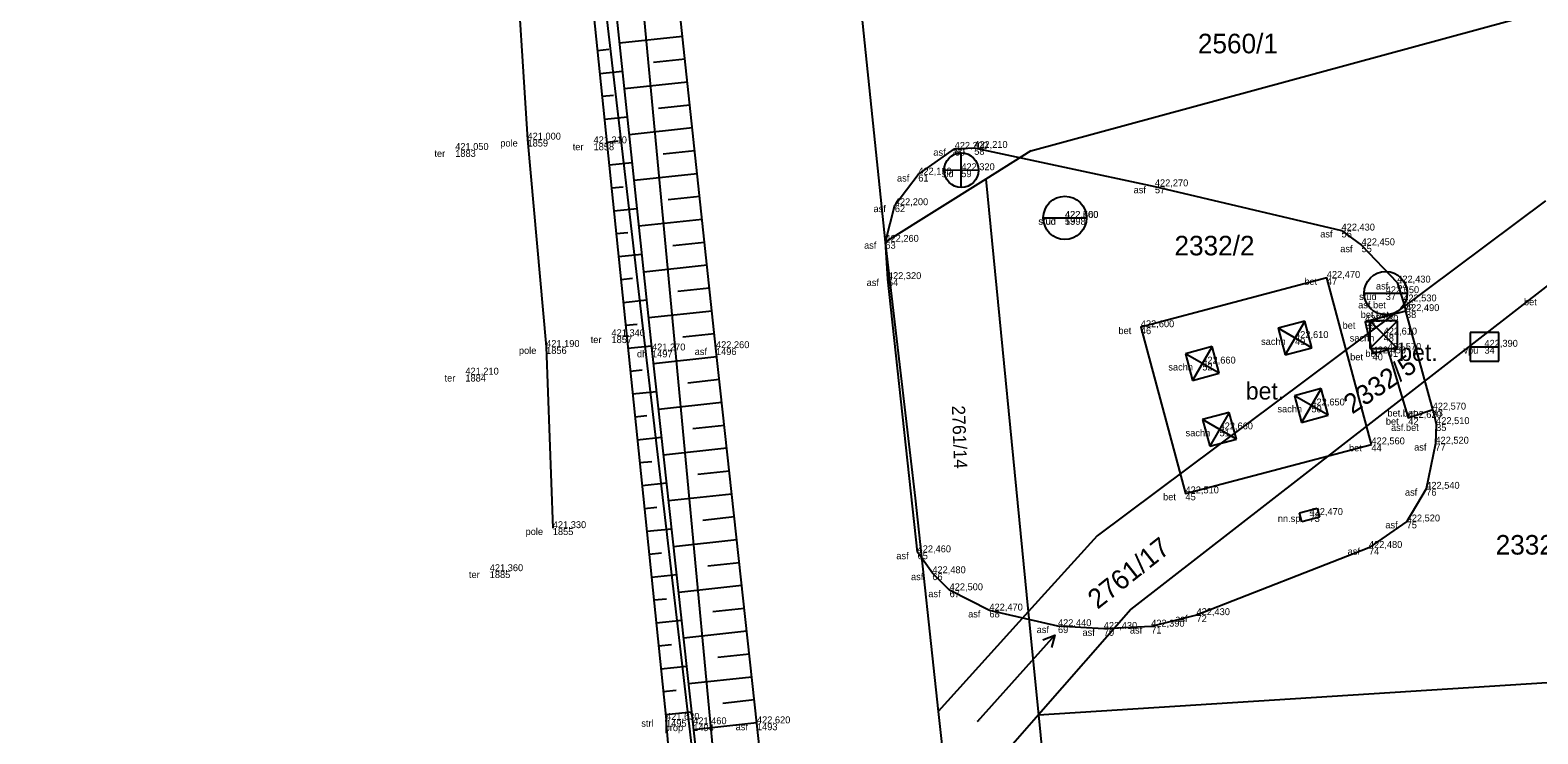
# Model space of a CAD drawing. Extents: x -747792 to -745414, y -1093712 to -1091463.
# Drawn here: x -746679 to -746613.5, y -1092662.6 to -1092632.1 of the extents above; entities that cross this region are included whole.
import ezdxf

# ---------------------------------------------------------------- set-up
doc = ezdxf.new("R2010")
doc.units = 0
for name, color, linetype in [('Doplňkové značky', 7, 'Continuous'), ('Hladina', 7, 'Continuous'), ('Koleje_dopravní prvky', 7, 'Continuous'), ('Nivelační značky_hrany', 7, 'Continuous'), ('Názvy obcí_ulic', 7, 'Continuous'), ('Pracovní_bod JDTM STC_VC - výška', 7, 'Continuous'), ('Pracovní_bod PPBP', 7, 'Continuous'), ('Pracovní_bod ZPBP - číslo', 7, 'Continuous'), ('Rozhraní ploch', 7, 'Continuous'), ('Stromy_porost', 7, 'Continuous'), ('Výškopis', 7, 'Continuous'), ('Čísla popisná_parcelní', 7, 'Continuous')]:
    doc.layers.add(name, color=color, linetype=linetype)

msp = doc.modelspace()

# ---------------------------------------------------------------- linework, layer by layer
at = {"layer": 'Doplňkové značky'}
for points in [[(-746634.509, -1092658.342), (-746635.51, -1092659.46)], [(-746635.029, -1092658.548), (-746634.509, -1092658.342), (-746634.657, -1092658.882)], [(-746637.87, -1092662.09), (-746635.51, -1092659.46)]]:
    msp.add_lwpolyline(points, dxfattribs=at)
at = {"layer": 'Hladina'}
for p, q in [((-746660.56, -1092637.26), (-746660.56, -1092637.26)), ((-746657.42, -1092636.81), (-746657.42, -1092636.81)), ((-746654.55, -1092636.97), (-746654.55, -1092636.97)), ((-746638.86, -1092637.21), (-746638.86, -1092637.21)), ((-746638.01, -1092637.17), (-746638.01, -1092637.17)), ((-746640.44, -1092638.33), (-746640.44, -1092638.33)), ((-746638.57, -1092638.14), (-746638.57, -1092638.14)), ((-746630.16, -1092638.84), (-746630.16, -1092638.84)), ((-746641.46, -1092639.66), (-746641.46, -1092639.66)), ((-746634.07, -1092640.21), (-746634.07, -1092640.21)), ((-746634.06, -1092640.21), (-746634.06, -1092640.21)), ((-746641.87, -1092641.25), (-746641.87, -1092641.25)), ((-746622.05, -1092640.76), (-746622.05, -1092640.76)), ((-746621.18, -1092641.4), (-746621.18, -1092641.4)), ((-746641.76, -1092642.87), (-746641.76, -1092642.87)), ((-746622.69, -1092642.82), (-746622.69, -1092642.82)), ((-746619.63, -1092643.02), (-746619.63, -1092643.02)), ((-746620.13, -1092643.48), (-746620.13, -1092643.48)), ((-746619.37, -1092643.84), (-746619.37, -1092643.84)), ((-746619.25, -1092644.26), (-746619.25, -1092644.26)), ((-746630.77, -1092644.96), (-746630.77, -1092644.96)), ((-746621.03, -1092644.73), (-746621.03, -1092644.73)), ((-746656.61, -1092645.82), (-746656.61, -1092645.82)), ((-746653.77, -1092645.35), (-746653.77, -1092645.35)), ((-746624.07, -1092645.43), (-746624.07, -1092645.43)), ((-746620.22, -1092645.28), (-746620.22, -1092645.28)), ((-746615.84, -1092645.81), (-746615.84, -1092645.81)), ((-746652.01, -1092645.97), (-746652.01, -1092645.97)), ((-746649.23, -1092645.87), (-746649.23, -1092645.87)), ((-746620.7, -1092646.1), (-746620.7, -1092646.1)), ((-746620.04, -1092645.95), (-746620.04, -1092645.95)), ((-746660.12, -1092647.02), (-746660.12, -1092647.02)), ((-746628.1, -1092646.54), (-746628.1, -1092646.54)), ((-746623.36, -1092648.36), (-746623.36, -1092648.36)), ((-746619.15, -1092648.9), (-746619.15, -1092648.9)), ((-746618.09, -1092648.54), (-746618.09, -1092648.54)), ((-746627.35, -1092649.4), (-746627.35, -1092649.4)), ((-746617.94, -1092649.17), (-746617.94, -1092649.17)), ((-746620.75, -1092650.05), (-746620.75, -1092650.05)), ((-746617.97, -1092650.02), (-746617.97, -1092650.02)), ((-746628.83, -1092652.18), (-746628.83, -1092652.18)), ((-746618.37, -1092651.98), (-746618.37, -1092651.98)), ((-746656.32, -1092653.69), (-746656.32, -1092653.69)), ((-746623.44, -1092653.12), (-746623.44, -1092653.12)), ((-746619.22, -1092653.4), (-746619.22, -1092653.4)), ((-746640.47, -1092654.74), (-746640.47, -1092654.74)), ((-746620.86, -1092654.55), (-746620.86, -1092654.55)), ((-746659.06, -1092655.56), (-746659.06, -1092655.56)), ((-746639.83, -1092655.65), (-746639.83, -1092655.65)), ((-746639.08, -1092656.39), (-746639.08, -1092656.39)), ((-746637.35, -1092657.27), (-746637.35, -1092657.27)), ((-746628.35, -1092657.47), (-746628.35, -1092657.47)), ((-746634.37, -1092657.95), (-746634.37, -1092657.95)), ((-746632.38, -1092658.07), (-746632.38, -1092658.07)), ((-746630.32, -1092657.97), (-746630.32, -1092657.97)), ((-746651.4, -1092662.02), (-746651.4, -1092662.02)), ((-746650.22, -1092662.21), (-746650.22, -1092662.21)), ((-746647.45, -1092662.17), (-746647.45, -1092662.17))]:
    msp.add_line(p, q, dxfattribs=at)
at = {"layer": 'Nivelační značky_hrany'}
for points in [[(-746640.293, -1092727.76), (-746642.73, -1092706.84), (-746645.07, -1092684.23), (-746647.45, -1092662.17), (-746649.23, -1092645.87), (-746651.64, -1092623.4), (-746654, -1092600.5), (-746655.65, -1092585.38), (-746656.67, -1092576.42), (-746659.12, -1092561.65), (-746661.88, -1092550.86), (-746667.11, -1092535.97), (-746671.93, -1092526), (-746677.329, -1092516.06)], [(-746618.09, -1092648.54), (-746617.94, -1092649.17), (-746617.97, -1092650.02), (-746618.37, -1092651.98), (-746619.22, -1092653.4), (-746620.86, -1092654.55), (-746628.35, -1092657.47), (-746630.32, -1092657.97), (-746632.38, -1092658.07), (-746634.37, -1092657.95), (-746637.35, -1092657.27), (-746639.08, -1092656.39), (-746639.83, -1092655.65), (-746640.47, -1092654.74), (-746641.76, -1092642.87), (-746641.87, -1092641.25), (-746641.46, -1092639.66), (-746640.44, -1092638.33), (-746638.86, -1092637.21), (-746638.01, -1092637.17), (-746630.16, -1092638.84), (-746622.05, -1092640.76), (-746621.18, -1092641.4), (-746619.63, -1092643.02), (-746619.37, -1092643.84), (-746619.25, -1092644.26)], [(-746620.75, -1092650.05), (-746622.69, -1092642.82), (-746630.77, -1092644.96), (-746628.83, -1092652.18), (-746620.75, -1092650.05)], [(-746619.25, -1092644.26), (-746621.03, -1092644.73), (-746620.7, -1092646.1), (-746620.04, -1092645.95), (-746619.15, -1092648.9), (-746618.09, -1092648.54)], [(-746618.09, -1092648.54), (-746619.25, -1092644.26)]]:
    msp.add_lwpolyline(points, dxfattribs=at)
at = {"layer": 'Názvy obcí_ulic'}
for p, q in [((-746635.008, -1092640.21), (-746633.133, -1092640.21)), ((-746621.068, -1092643.48), (-746619.193, -1092643.48))]:
    msp.add_line(p, q, dxfattribs=at)
for centre in [(-746634.07, -1092640.21), (-746620.13, -1092643.48)]:
    msp.add_circle(centre, 0.938, dxfattribs=at)
at = {"layer": 'Pracovní_bod JDTM STC_VC - výška'}
for points in [[(-746666.44, -1092549), (-746665.36, -1092551.34), (-746663.2, -1092562.01), (-746660.43, -1092576.24), (-746658.93, -1092586.95), (-746657.16, -1092600.72), (-746656.07, -1092616.52), (-746651.4, -1092662.02)], [(-746674.66, -1092582.99), (-746671.02, -1092583.16), (-746667.94, -1092585.04), (-746665.15, -1092589.51), (-746662.1, -1092597.27), (-746660.99, -1092604.7), (-746660.18, -1092611.65), (-746659.07, -1092619.55), (-746657.98, -1092627.96), (-746657.42, -1092636.81), (-746656.61, -1092645.82), (-746656.32, -1092653.69)]]:
    msp.add_lwpolyline(points, dxfattribs=at)
at = {"layer": 'Pracovní_bod PPBP'}
for points in [[(-746643.03, -1092728.31), (-746645.35, -1092706.55), (-746647.64, -1092685.53), (-746650.22, -1092662.21), (-746652.01, -1092645.97), (-746654.41, -1092623.21), (-746657.16, -1092600.72), (-746657.52, -1092586.28), (-746659.03, -1092575.98), (-746661.36, -1092561.58), (-746663.99, -1092551.17), (-746668.72, -1092536.82), (-746673.6, -1092526.76), (-746679.03, -1092516.89)], [(-746650.683, -1092632.325), (-746653.418, -1092632.619)], [(-746654.385, -1092632.938), (-746653.89, -1092632.887)], [(-746650.576, -1092633.319), (-746651.945, -1092633.466)], [(-746654.283, -1092633.932), (-746653.29, -1092633.831)], [(-746650.469, -1092634.314), (-746653.208, -1092634.608)], [(-746654.181, -1092634.927), (-746653.683, -1092634.876)], [(-746650.363, -1092635.308), (-746651.733, -1092635.455)], [(-746654.079, -1092635.922), (-746653.08, -1092635.819)], [(-746650.256, -1092636.302), (-746652.998, -1092636.596)], [(-746653.977, -1092636.917), (-746653.476, -1092636.865)], [(-746650.15, -1092637.297), (-746651.522, -1092637.444)], [(-746653.874, -1092637.912), (-746652.871, -1092637.808)], [(-746650.043, -1092638.291), (-746652.789, -1092638.585)], [(-746653.772, -1092638.906), (-746653.269, -1092638.855)], [(-746649.936, -1092639.285), (-746651.31, -1092639.433)], [(-746653.67, -1092639.901), (-746652.661, -1092639.797)], [(-746649.83, -1092640.28), (-746652.579, -1092640.574)], [(-746653.568, -1092640.896), (-746653.062, -1092640.844)], [(-746653.466, -1092641.891), (-746652.451, -1092641.786)], [(-746649.723, -1092641.274), (-746651.099, -1092641.421)], [(-746649.616, -1092642.268), (-746652.369, -1092642.563)], [(-746653.364, -1092642.885), (-746652.855, -1092642.833)], [(-746653.262, -1092643.88), (-746652.241, -1092643.775)], [(-746649.51, -1092643.262), (-746650.887, -1092643.41)], [(-746649.403, -1092644.257), (-746652.159, -1092644.552)], [(-746653.16, -1092644.875), (-746652.648, -1092644.822)], [(-746653.058, -1092645.87), (-746652.032, -1092645.764)], [(-746649.296, -1092645.251), (-746650.676, -1092645.399)], [(-746649.189, -1092646.245), (-746651.946, -1092646.546)], [(-746652.956, -1092646.864), (-746652.439, -1092646.811)], [(-746652.853, -1092647.859), (-746651.814, -1092647.753)], [(-746649.08, -1092647.239), (-746650.459, -1092647.39)], [(-746648.972, -1092648.233), (-746651.727, -1092648.534)], [(-746652.751, -1092648.854), (-746652.228, -1092648.8)], [(-746652.649, -1092649.849), (-746651.594, -1092649.741)], [(-746648.863, -1092649.228), (-746650.241, -1092649.378)], [(-746648.755, -1092650.222), (-746651.508, -1092650.522)], [(-746652.547, -1092650.844), (-746652.016, -1092650.789)], [(-746652.445, -1092651.838), (-746651.375, -1092651.729)], [(-746648.646, -1092651.216), (-746650.022, -1092651.366)], [(-746648.538, -1092652.21), (-746651.289, -1092652.51)], [(-746652.343, -1092652.833), (-746651.804, -1092652.778)], [(-746648.429, -1092653.204), (-746649.804, -1092653.354)], [(-746652.241, -1092653.828), (-746651.156, -1092653.717)], [(-746648.321, -1092654.198), (-746651.07, -1092654.498)], [(-746652.139, -1092654.823), (-746651.593, -1092654.767)], [(-746648.212, -1092655.192), (-746649.586, -1092655.342)], [(-746652.037, -1092655.817), (-746650.937, -1092655.705)], [(-746648.103, -1092656.186), (-746650.851, -1092656.486)], [(-746651.935, -1092656.812), (-746651.381, -1092656.755)], [(-746647.995, -1092657.18), (-746649.368, -1092657.33)], [(-746651.832, -1092657.807), (-746650.718, -1092657.693)], [(-746647.886, -1092658.174), (-746650.632, -1092658.474)], [(-746651.73, -1092658.802), (-746651.169, -1092658.744)], [(-746647.778, -1092659.168), (-746649.15, -1092659.318)], [(-746651.628, -1092659.797), (-746650.499, -1092659.681)], [(-746647.669, -1092660.163), (-746650.413, -1092660.462)], [(-746651.526, -1092660.791), (-746650.958, -1092660.733)], [(-746647.561, -1092661.157), (-746648.932, -1092661.306)], [(-746651.424, -1092661.786), (-746650.28, -1092661.669)], [(-746643.95, -1092728.54), (-746647.21, -1092706.78), (-746649.33, -1092686.28), (-746651.4, -1092662.02)], [(-746647.452, -1092662.151), (-746650.193, -1092662.45)]]:
    msp.add_lwpolyline(points, dxfattribs=at)
at = {"layer": 'Stromy_porost'}
for points in [[(-746655.04, -1092602.92), (-746645.62, -1092703.3)], [(-746657.21, -1092603.89), (-746645.62, -1092703.3)], [(-746635.55, -1092637.3), (-746607.79, -1092629.73)], [(-746642.98, -1092630.63), (-746641.88, -1092641.26)], [(-746635.55, -1092637.3), (-746637.51, -1092638.53)], [(-746637.51, -1092638.53), (-746641.88, -1092641.26)], [(-746637.51, -1092638.53), (-746635.66, -1092657.32)], [(-746613.19, -1092639.47), (-746632.67, -1092654.02)], [(-746641.88, -1092641.26), (-746640.57, -1092652.39)], [(-746631.2, -1092657.22), (-746609.93, -1092640.7)], [(-746640.57, -1092652.39), (-746639.57, -1092661.65)], [(-746632.67, -1092654.02), (-746635.66, -1092657.32)], [(-746635.66, -1092657.32), (-746639.57, -1092661.65)], [(-746635.66, -1092657.32), (-746635.22, -1092661.8)], [(-746631.2, -1092657.22), (-746635.22, -1092661.8)], [(-746635.22, -1092661.8), (-746589.19, -1092658.88)], [(-746639.57, -1092661.65), (-746639.07, -1092666.2)], [(-746635.22, -1092661.8), (-746639.07, -1092666.2)], [(-746635.22, -1092661.8), (-746629.94, -1092715.37)]]:
    msp.add_lwpolyline(points, dxfattribs=at)
at = {"layer": 'Čísla popisná_parcelní'}
for p, q in [((-746638.571, -1092638.888), (-746638.57, -1092637.393)), ((-746637.818, -1092638.146), (-746639.318, -1092638.141)), ((-746623.646, -1092644.695), (-746624.805, -1092645.006)), ((-746623.335, -1092645.854), (-746624.805, -1092645.006)), ((-746624.805, -1092645.006), (-746624.494, -1092646.165)), ((-746623.646, -1092644.695), (-746624.494, -1092646.165)), ((-746623.335, -1092645.854), (-746623.646, -1092644.695)), ((-746620.82, -1092644.68), (-746619.62, -1092645.88)), ((-746619.62, -1092644.68), (-746620.82, -1092645.88)), ((-746619.62, -1092644.68), (-746620.82, -1092644.68)), ((-746620.82, -1092644.68), (-746620.82, -1092645.88)), ((-746619.62, -1092645.88), (-746619.62, -1092644.68)), ((-746615.214, -1092645.183), (-746616.466, -1092645.183)), ((-746616.466, -1092645.183), (-746616.466, -1092646.437)), ((-746615.214, -1092646.437), (-746615.214, -1092645.183)), ((-746627.676, -1092645.805), (-746628.835, -1092646.116)), ((-746627.676, -1092645.805), (-746628.524, -1092647.275)), ((-746627.365, -1092646.964), (-746627.676, -1092645.805)), ((-746616.466, -1092645.809), (-746615.216, -1092645.809)), ((-746627.365, -1092646.964), (-746628.835, -1092646.116)), ((-746628.835, -1092646.116), (-746628.524, -1092647.275)), ((-746624.494, -1092646.165), (-746623.335, -1092645.854)), ((-746620.82, -1092645.88), (-746619.62, -1092645.88)), ((-746616.466, -1092646.437), (-746615.214, -1092646.437)), ((-746628.524, -1092647.275), (-746627.365, -1092646.964)), ((-746622.936, -1092647.625), (-746624.095, -1092647.936)), ((-746622.936, -1092647.625), (-746623.784, -1092649.095)), ((-746622.625, -1092648.784), (-746622.936, -1092647.625)), ((-746622.625, -1092648.784), (-746624.095, -1092647.936)), ((-746624.095, -1092647.936), (-746623.784, -1092649.095)), ((-746626.926, -1092648.665), (-746628.085, -1092648.976)), ((-746626.615, -1092649.824), (-746628.085, -1092648.976)), ((-746628.085, -1092648.976), (-746627.774, -1092650.135)), ((-746626.926, -1092648.665), (-746627.774, -1092650.135)), ((-746626.615, -1092649.824), (-746626.926, -1092648.665)), ((-746623.784, -1092649.095), (-746622.625, -1092648.784)), ((-746627.774, -1092650.135), (-746626.615, -1092649.824)), ((-746623.871, -1092653.03), (-746623.109, -1092652.829)), ((-746623.771, -1092653.411), (-746623.871, -1092653.03)), ((-746623.109, -1092652.829), (-746623.009, -1092653.21)), ((-746623.009, -1092653.21), (-746623.771, -1092653.411))]:
    msp.add_line(p, q, dxfattribs=at)
msp.add_circle((-746638.57, -1092638.14), 0.75, dxfattribs=at)

# ---------------------------------------------------------------- texts
at = {"layer": 'Doplňkové značky'}
msp.add_text('2761/17', height=0.85, rotation=38.33088, dxfattribs=at).set_placement((-746632.65, -1092657.24))
at = {"layer": 'Koleje_dopravní prvky'}
for s, height, p in [('2560/1', 0.85, (-746628.291, -1092633.06)), ('2332/2', 0.85, (-746629.309, -1092641.84)), ('2332/6', 0.85, (-746615.352, -1092654.84)), ('2761/17', 0.05, (-746637.991, -1092662.09))]:
    msp.add_text(s, height=height, dxfattribs=at).set_placement(p)
for s, height, rotation, p in [('2332/5', 0.85, 34.20558, (-746621.587, -1092648.762)), ('2761/14', 0.57, 272.15495, (-746638.982, -1092648.37))]:
    msp.add_text(s, height=height, rotation=rotation, dxfattribs=at).set_placement(p)
at = {"layer": 'Pracovní_bod ZPBP - číslo'}
for p in [(-746619.543, -1092646.426), (-746626.211, -1092648.102)]:
    msp.add_text('bet.', height=0.75, rotation=0.0053, dxfattribs=at).set_placement(p)
at = {"layer": 'Rozhraní ploch'}
for s, p in [(' ter', (-746661.576, -1092637.56)), ('1883', (-746660.56, -1092637.56)), (' pole', (-746658.714, -1092637.11)), ('1859', (-746657.42, -1092637.11)), (' ter', (-746655.566, -1092637.27)), ('1858', (-746654.55, -1092637.27)), (' asf', (-746639.897, -1092637.51)), (' asf', (-746639.047, -1092637.47)), ('60', (-746638.86, -1092637.51)), ('58', (-746638.01, -1092637.47)), (' asf', (-746641.477, -1092638.63)), ('61', (-746640.44, -1092638.63)), (' sld', (-746639.531, -1092638.44)), ('59', (-746638.57, -1092638.44)), (' asf', (-746631.197, -1092639.14)), ('57', (-746630.16, -1092639.14)), (' asf', (-746642.497, -1092639.96)), ('62', (-746641.46, -1092639.96)), (' stud', (-746635.336, -1092640.51)), (' stud', (-746635.326, -1092640.51)), ('53', (-746634.07, -1092640.51)), ('1998', (-746634.06, -1092640.51)), (' asf', (-746642.907, -1092641.55)), ('63', (-746641.87, -1092641.55)), (' asf', (-746623.087, -1092641.06)), ('56', (-746622.05, -1092641.06)), (' asf', (-746622.217, -1092641.7)), ('55', (-746621.18, -1092641.7)), (' asf', (-746642.797, -1092643.17)), ('64', (-746641.76, -1092643.17)), (' bet', (-746623.776, -1092643.12)), ('47', (-746622.69, -1092643.12)), (' asf', (-746620.667, -1092643.32)), ('54', (-746619.63, -1092643.32)), (' asf.bet', (-746621.439, -1092644.14)), (' stud', (-746621.396, -1092643.78)), ('37', (-746620.13, -1092643.78)), ('36', (-746619.37, -1092644.14)), (' bet', (-746614.236, -1092644.01)), (' bet.bet', (-746621.328, -1092644.56)), ('38', (-746619.25, -1092644.56)), (' bet', (-746631.856, -1092645.26)), ('46', (-746630.77, -1092645.26)), (' bet', (-746622.116, -1092645.03)), ('39', (-746621.03, -1092645.03)), (' pole', (-746657.904, -1092646.12)), ('1856', (-746656.61, -1092646.12)), (' ter', (-746654.786, -1092645.65)), ('1857', (-746653.77, -1092645.65)), (' sachh', (-746625.657, -1092645.73)), ('49', (-746624.07, -1092645.73)), (' sachh', (-746621.807, -1092645.58)), ('48', (-746620.22, -1092645.58)), ('34', (-746615.84, -1092646.11)), (' dh', (-746652.775, -1092646.27)), ('1497', (-746652.01, -1092646.27)), (' asf', (-746650.267, -1092646.17)), ('1496', (-746649.23, -1092646.17)), (' bet', (-746621.786, -1092646.4)), (' bet', (-746621.126, -1092646.25)), ('40', (-746620.7, -1092646.4)), ('41', (-746620.04, -1092646.25)), (' vpu', (-746616.863, -1092646.11)), (' ter', (-746661.136, -1092647.32)), ('1884', (-746660.12, -1092647.32)), (' sachh', (-746629.687, -1092646.84)), ('52', (-746628.1, -1092646.84)), (' sachh', (-746624.947, -1092648.66)), ('50', (-746623.36, -1092648.66)), (' bet', (-746620.236, -1092649.2)), (' bet.bet', (-746620.168, -1092648.84)), ('42', (-746619.15, -1092649.2)), ('43', (-746618.09, -1092648.84)), (' sachh', (-746628.937, -1092649.7)), ('51', (-746627.35, -1092649.7)), (' asf.bet', (-746620.009, -1092649.47)), ('35', (-746617.94, -1092649.47)), (' bet', (-746621.836, -1092650.35)), ('44', (-746620.75, -1092650.35)), (' asf', (-746619.007, -1092650.32)), ('77', (-746617.97, -1092650.32)), (' bet', (-746629.916, -1092652.48)), ('45', (-746628.83, -1092652.48)), (' asf', (-746619.407, -1092652.28)), ('76', (-746618.37, -1092652.28)), (' pole', (-746657.614, -1092653.99)), ('1855', (-746656.32, -1092653.99)), (' nn.sp', (-746624.93, -1092653.42)), ('73', (-746623.44, -1092653.42)), (' asf', (-746620.257, -1092653.7)), ('75', (-746619.22, -1092653.7)), (' asf', (-746641.507, -1092655.04)), ('65', (-746640.47, -1092655.04)), (' asf', (-746621.897, -1092654.85)), ('74', (-746620.86, -1092654.85)), (' ter', (-746660.076, -1092655.86)), ('1885', (-746659.06, -1092655.86)), (' asf', (-746640.867, -1092655.95)), ('66', (-746639.83, -1092655.95)), (' asf', (-746640.117, -1092656.69)), ('67', (-746639.08, -1092656.69)), (' asf', (-746638.387, -1092657.57)), ('68', (-746637.35, -1092657.57)), (' asf', (-746629.387, -1092657.77)), ('72', (-746628.35, -1092657.77)), (' asf', (-746635.407, -1092658.25)), ('69', (-746634.37, -1092658.25)), (' asf', (-746633.417, -1092658.37)), ('70', (-746632.38, -1092658.37)), (' asf', (-746631.357, -1092658.27)), ('71', (-746630.32, -1092658.27)), (' strl', (-746652.586, -1092662.32)), ('1495', (-746651.4, -1092662.32)), ('1494', (-746650.22, -1092662.51)), (' asf', (-746648.487, -1092662.47)), ('1493', (-746647.45, -1092662.47)), (' prop', (-746651.571, -1092662.51))]:
    msp.add_text(s, height=0.3, dxfattribs=at).set_placement(p)
at = {"layer": 'Výškopis'}
for s, p in [('421,000', (-746657.42, -1092636.81)), ('421,210', (-746654.55, -1092636.97)), ('421,050', (-746660.56, -1092637.26)), ('422,200', (-746638.86, -1092637.21)), ('422,210', (-746638.01, -1092637.17)), ('422,320', (-746638.57, -1092638.14)), ('422,190', (-746640.44, -1092638.33)), ('422,270', (-746630.16, -1092638.84)), ('422,200', (-746641.46, -1092639.66)), ('422,500', (-746634.07, -1092640.21)), ('422,460', (-746634.06, -1092640.21)), ('422,430', (-746622.05, -1092640.76)), ('422,260', (-746641.87, -1092641.25)), ('422,450', (-746621.18, -1092641.4)), ('422,320', (-746641.76, -1092642.87)), ('422,470', (-746622.69, -1092642.82)), ('422,650', (-746620.13, -1092643.48)), ('422,430', (-746619.63, -1092643.02)), ('422,530', (-746619.37, -1092643.84)), ('422,430', (-746621.03, -1092644.73)), ('422,490', (-746619.25, -1092644.26)), ('421,340', (-746653.77, -1092645.35)), ('422,600', (-746630.77, -1092644.96)), ('422,610', (-746624.07, -1092645.43)), ('422,610', (-746620.22, -1092645.28)), ('421,190', (-746656.61, -1092645.82)), ('421,270', (-746652.01, -1092645.97)), ('422,260', (-746649.23, -1092645.87)), ('422,450', (-746620.7, -1092646.1)), ('422,570', (-746620.04, -1092645.95)), ('422,390', (-746615.84, -1092645.81)), ('422,660', (-746628.1, -1092646.54)), ('421,210', (-746660.12, -1092647.02)), ('422,650', (-746623.36, -1092648.36)), ('422,570', (-746618.09, -1092648.54)), ('422,660', (-746627.35, -1092649.4)), ('422,620', (-746619.15, -1092648.9)), ('422,510', (-746617.94, -1092649.17)), ('422,560', (-746620.75, -1092650.05)), ('422,520', (-746617.97, -1092650.02)), ('422,540', (-746618.37, -1092651.98)), ('422,510', (-746628.83, -1092652.18)), ('422,470', (-746623.44, -1092653.12)), ('421,330', (-746656.32, -1092653.69)), ('422,520', (-746619.22, -1092653.4)), ('422,480', (-746620.86, -1092654.55)), ('422,460', (-746640.47, -1092654.74)), ('421,360', (-746659.06, -1092655.56)), ('422,480', (-746639.83, -1092655.65)), ('422,500', (-746639.08, -1092656.39)), ('422,470', (-746637.35, -1092657.27)), ('422,430', (-746628.35, -1092657.47)), ('422,440', (-746634.37, -1092657.95)), ('422,430', (-746632.38, -1092658.07)), ('422,390', (-746630.32, -1092657.97)), ('421,630', (-746651.4, -1092662.02)), ('421,460', (-746650.22, -1092662.21)), ('422,620', (-746647.45, -1092662.17))]:
    msp.add_text(s, height=0.3, dxfattribs=at).set_placement(p)

doc.saveas('drawing.dxf')
